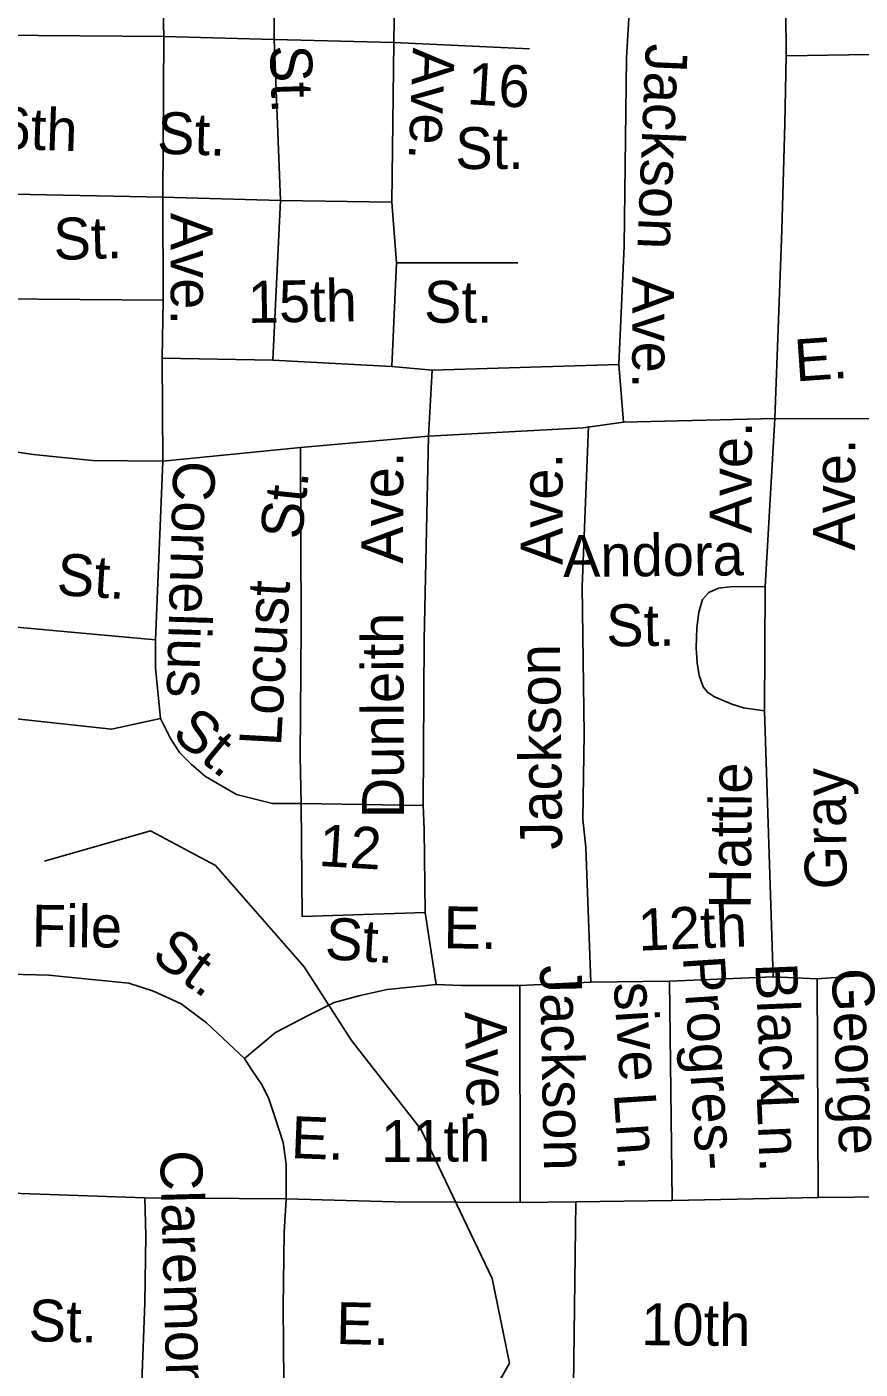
# Model space of a CAD drawing. Extents: x 1547597 to 1699558, y 810033 to 920809.
# Drawn here: x 1636736 to 1638625, y 860062 to 863105 of the extents above; entities that cross this region are included whole.
import ezdxf

# ---------------------------------------------------------------- set-up
doc = ezdxf.new("R2010")
doc.units = 0
for name, color, linetype in [('Exist Hydrographic Misc Water Feature', 7, 'Continuous'), ('Exist Road Non-System Type 51', 7, 'Continuous'), ('Exist Road Non-System Type 51 Label', 7, 'Continuous')]:
    doc.layers.add(name, color=color, linetype=linetype)

msp = doc.modelspace()

# ---------------------------------------------------------------- linework, layer by layer
at = {"layer": 'Exist Hydrographic Misc Water Feature'}
msp.add_lwpolyline([(1638713.7, 858728.5), (1638345.7, 858807.1), (1638115.1, 858974), (1637874.7, 859170.5), (1637801.5, 859306.6), (1637776.9, 859512.9), (1637767.1, 859962.2), (1637830.9, 860075.1), (1637791.6, 860266.7), (1637629.7, 860605.5), (1637472.7, 860806.9), (1637364.8, 860973.8), (1637164.1, 861203.1), (1637016.9, 861281.7), (1636776.5, 861212.9)], dxfattribs=at)
at = {"layer": 'Exist Road Non-System Type 51'}
for p, q in [((1637039.6, 863424.4), (1637046.6, 863083.2)), ((1637295.9, 863388.6), (1637297.2, 863075.9)), ((1637572.9, 863307.5), (1637568, 863069.6)), ((1637046.6, 863083.2), (1636517.8, 863087.4)), ((1637046.6, 863083.2), (1637044.5, 862718.3)), ((1637297.2, 863075.9), (1637046.6, 863083.2)), ((1637568, 863069.6), (1637297.2, 863075.9)), ((1637297.2, 863075.9), (1637311.8, 862711.2)), ((1637568, 863069.6), (1637563.8, 862707)), ((1637876.2, 863055.1), (1637568, 863069.6)), ((1638457.8, 863039.3), (1638731.6, 863043.6)), ((1637044.5, 862718.3), (1636509.3, 862729)), ((1637044.5, 862718.3), (1637045.2, 862484.9)), ((1637311.8, 862711.2), (1637044.5, 862718.3)), ((1637311.8, 862711.2), (1637293.7, 862349.4)), ((1637563.8, 862707), (1637311.8, 862711.2)), ((1637563.8, 862707), (1637574.2, 862569.5)), ((1637563.8, 862334.8), (1637574.2, 862569.5)), ((1637849.2, 862569.5), (1637574.2, 862569.5)), ((1637045.2, 862484.9), (1636503.3, 862489.2)), ((1637045.2, 862484.9), (1637043.2, 862353.6)), ((1637043.2, 862353.6), (1637044.5, 862119.8)), ((1637043.2, 862353.6), (1637293.7, 862349.4)), ((1637293.7, 862349.4), (1637563.8, 862334.8)), ((1637563.8, 862334.8), (1637655.5, 862326.5)), ((1637655.5, 862326.5), (1637647.1, 862176.5)), ((1637655.5, 862326.5), (1638078.3, 862339)), ((1638078.3, 862339), (1638088.7, 862208.4)), ((1638088.7, 862208.4), (1637997.3, 862195.9)), ((1638088.7, 862208.4), (1638432.4, 862216.9)), ((1638432.4, 862216.9), (1638410.5, 861836.2)), ((1638658.6, 862216.3), (1638432.4, 862216.9)), ((1637647.1, 862176.5), (1637357, 862150.8)), ((1637997.3, 862195.9), (1637647.1, 862176.5)), ((1637357, 862150.8), (1637044.5, 862119.8)), ((1637044.5, 862119.8), (1637028.3, 861715.3)), ((1638410.5, 861836.2), (1638408.6, 861554.3)), ((1638408.6, 861554.3), (1638428, 860951.2)), ((1637358.6, 861344), (1637634.7, 861339.5)), ((1637639.2, 861096.8), (1637664.1, 860933.8)), ((1638014.6, 860939.2), (1637854.2, 860931.5)), ((1637854.2, 860931.5), (1637854.6, 860439)), ((1638193.3, 860941.5), (1638014.6, 860939.2)), ((1638193.3, 860941.5), (1638428, 860951.2)), ((1638193.3, 860941.5), (1638199.6, 860443.9)), ((1638428, 860951.2), (1638528.4, 860946.3)), ((1638528.4, 860946.3), (1638643.4, 860954.4)), ((1638528.4, 860946.3), (1638530, 860450.4)), ((1637324.4, 860447.4), (1637003.6, 860449.6)), ((1637981, 860440.7), (1637854.6, 860439)), ((1637981, 860440.7), (1637975.6, 860022)), ((1638199.6, 860443.9), (1637981, 860440.7)), ((1638530, 860450.4), (1638199.6, 860443.9)), ((1638860.5, 860453.6), (1638530, 860450.4))]:
    msp.add_line(p, q, dxfattribs=at)
for points in [[(1638111.9, 863303.7), (1638096.1, 863034.5), (1638090.7, 862607.8), (1638078.3, 862339)], [(1638457.8, 863039.3), (1638457.3, 863143.4), (1638452.1, 863191.5), (1638444.5, 863216.6), (1638436.2, 863240.2), (1638424.9, 863255.6), (1638408.5, 863274.1), (1638391.1, 863287.5), (1638363.3, 863300.8)], [(1638432.4, 862216.9), (1638447.7, 862644.1), (1638454.7, 862884.8), (1638457.8, 863039.3)], [(1637634.7, 861339.5), (1637636.9, 861715.3), (1637647.1, 862176.5)], [(1638010, 862199.3), (1637995.5, 861835.7), (1638000.1, 861501), (1637996.5, 861308.5), (1638003.7, 861244.3), (1638014.6, 860939.2)], [(1637044.5, 862119.8), (1636885.5, 862121.9), (1636751.1, 862135.4), (1636502.6, 862173.1)], [(1637357, 862150.8), (1637358.1, 861743.2), (1637356.4, 861450.4), (1637358.6, 861344)], [(1638410.5, 861836.2), (1638330.7, 861835.5), (1638304.6, 861831.8), (1638282.4, 861822), (1638268.2, 861806.3), (1638259.7, 861777.9), (1638255.3, 861742.5), (1638254, 861696.7), (1638256.1, 861662.5), (1638260.5, 861634), (1638269.4, 861608.2), (1638279.2, 861596.2), (1638295, 861585.8), (1638334.9, 861569.4), (1638360.7, 861560.9), (1638408.6, 861554.3)], [(1637028.3, 861715.3), (1636521.2, 861761.2), (1636488.4, 861784.8)], [(1637028.3, 861715.3), (1637028.3, 861651.9), (1637039.6, 861536.4)], [(1637039.6, 861536.4), (1636928.7, 861512.4), (1636476, 861561.5)], [(1637039.6, 861536.4), (1637062.2, 861491.2), (1637082.6, 861459.5), (1637109.8, 861432.3), (1637141.4, 861405.1), (1637211.6, 861364.4), (1637293, 861344), (1637358.6, 861344)], [(1637358.6, 861344), (1637360.9, 861087.7), (1637639.2, 861096.8)], [(1637639.2, 861096.8), (1637636.9, 861285.1), (1637634.7, 861339.5)], [(1636471.8, 860970.5), (1636581.8, 860961.4), (1636666.6, 860957.9), (1636786, 860954.7), (1636838.3, 860949.5), (1636967.7, 860936.7), (1637023.8, 860918.7), (1637086.6, 860889.6), (1637143.4, 860846.4), (1637229.7, 860766.2)], [(1637664.1, 860933.8), (1637553.2, 860922.5), (1637492.1, 860908.9), (1637433.3, 860893), (1637374.5, 860863.6), (1637299.8, 860825.1), (1637229.7, 860766.2)], [(1637854.2, 860931.5), (1637720.7, 860931.5), (1637664.1, 860933.8)], [(1637229.7, 860766.2), (1637245.7, 860740.9), (1637268.3, 860707.7), (1637284, 860676.3), (1637299.7, 860631.4), (1637317.6, 860575.3), (1637324.4, 860525.9), (1637324.4, 860447.4)], [(1637003.6, 860449.6), (1636700.7, 860460.8), (1636384.8, 860470.7)], [(1636996.8, 860032.1), (1637003.6, 860211.7), (1637005.8, 860364.3), (1637003.6, 860449.6)], [(1637324.4, 860447.4), (1637319.9, 860371), (1637317.6, 860202.7), (1637319.3, 860033.9)], [(1637854.6, 860439), (1637568.9, 860440.6), (1637324.4, 860447.4)]]:
    msp.add_lwpolyline(points, dxfattribs=at)

# ---------------------------------------------------------------- texts
at = {"layer": 'Exist Road Non-System Type 51 Label'}
for s, rotation, p in [('St.', 271.8455, (1637287.3, 863062.3)), ('Ave.', 267.8076, (1637611.7, 863058.1)), ('Jackson', 267.6137, (1638139.9, 863067.7)), ('16', 356.5439, (1637732.7, 862929.6)), ('16th', 358.1221, (1636602.7, 862830.9)), ('St.', 358.1221, (1637030.7, 862817.4)), ('St.', 0.0333, (1637707.6, 862782.4)), ('St.', 1.7452, (1636798.1, 862576)), ('Ave.', 270.114, (1637062.3, 862683)), ('Ave.', 270.0218, (1638108.8, 862539.3)), ('15th', 0.9703, (1637238, 862433.4)), ('St.', 0.0333, (1637636.8, 862434)), ('E.', 4.0119, (1638479.7, 862300.7)), ('Ave.', 89.698, (1638379.2, 861955.9)), ('Ave.', 89.7893, (1638613.4, 861917.2)), ('Cornelius', 268.3491, (1637068.8, 862121.8)), ('Ave.', 89.9192, (1637589.4, 861887.5)), ('Ave.', 90.1516, (1637951.3, 861884.6)), ('St.', 83.896, (1637359.5, 861940.5)), ('Andora', 0.5602, (1637952.3, 861857.3)), ('St.', 356.5439, (1636802.6, 861816.7)), ('Locust', 86.8858, (1637312.6, 861472.7)), ('St.', 0.5602, (1638050.2, 861700.1)), ('Dunleith', 90.2426, (1637591.6, 861310.7)), ('Jackson', 90.6288, (1637950.1, 861239.8)), ('St.', 320.5474, (1637061.7, 861496.4)), ('Hattie', 89.5696, (1638377.5, 861104.8)), ('Gray', 90.5684, (1638595.2, 861149.6)), ('12', 356.5439, (1637396.4, 861202.6)), ('File', 359.3149, (1636747.1, 861019.5)), ('E.', 359.1844, (1637680.6, 861015.9)), ('12th', 2.3284, (1638123.6, 861010.1)), ('St.', 356.5439, (1637410.8, 860991.3)), ('St.', 323.8569, (1637015.2, 860992)), ('Progres-', 273.6679, (1638223.6, 860996.3)), ('Jackson', 271.1955, (1637899.2, 860976.9)), ('Black', 272.4183, (1638387.8, 860981.1)), ('George', 272.4183, (1638560.7, 860968.9)), ('sive', 273.6679, (1638066.7, 860936.5)), ('Ave.', 271.1955, (1637729.2, 860871.4)), ('Ln.', 273.6679, (1638067.1, 860686.6)), ('Ln.', 272.4183, (1638390.9, 860683.1)), ('E.', 357.7736, (1637334.1, 860540.3)), ('11th', 0.2808, (1637539.8, 860531.2)), ('Claremont', 271.5624, (1637038.4, 860556.8)), ('St.', 358.8358, (1636739.8, 860125)), ('E.', 358.7637, (1637436.9, 860118.7)), ('10th', 359.4731, (1638129, 860116.1))]:
    msp.add_text(s, height=95, rotation=rotation, dxfattribs=at).set_placement(p)

doc.saveas('drawing.dxf')
